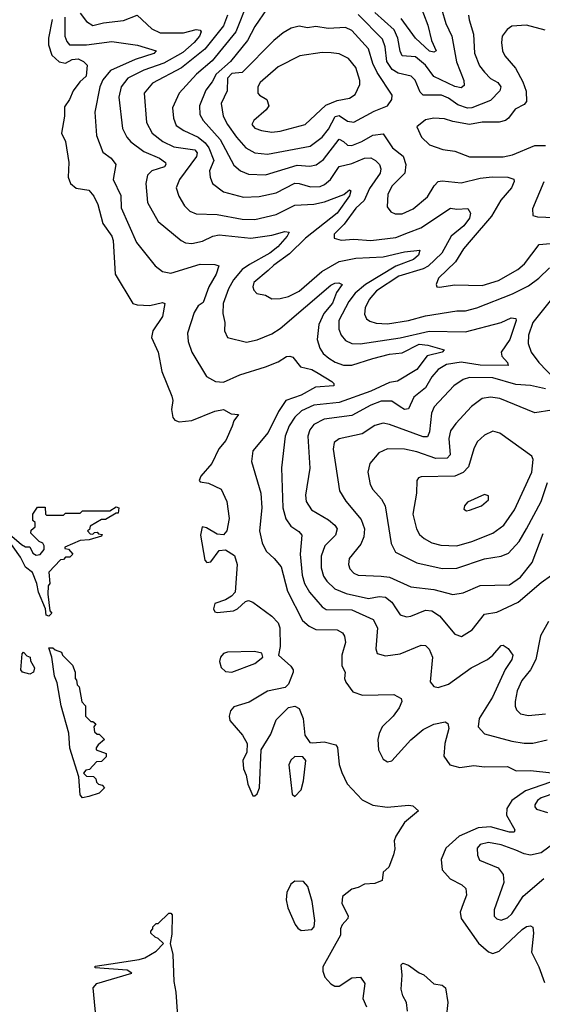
# Model space of a CAD drawing. Extents: x 1933546 to 2138868, y 524910 to 667279.
# Tile 265 of 466: x 2013587 to 2016071, y 632837 to 637513. Entities that reach past the tile are written whole.
import ezdxf

# ---------------------------------------------------------------- set-up
doc = ezdxf.new("R2010")
doc.units = 0

msp = doc.modelspace()

# ---------------------------------------------------------------- linework, layer by layer
at = {"layer": '0CON10XD'}
for points in [[(2014669.4, 637595), (2014614, 637456), (2014501.3, 637318.6), (2014427.1, 637255), (2014345.4, 637165), (2014313.8, 637095), (2014317.7, 637045), (2014330.4, 637010.4), (2014366.8, 636986.8), (2014435, 636955.9), (2014468.9, 636928.9), (2014486.2, 636905), (2014508.8, 636845), (2014488.9, 636795), (2014491.5, 636765), (2014503.5, 636735), (2014555, 636695.4), (2014651.2, 636671.2), (2014725, 636674.2), (2014805, 636691.2), (2014895, 636736.2), (2014915, 636735.7), (2014969, 636719), (2015015, 636721.3), (2015035, 636730), (2015064.2, 636755), (2015105, 636815.4), (2015165, 636831.1), (2015225, 636855.7), (2015255, 636857.2), (2015278.5, 636845), (2015297.1, 636825), (2015303.9, 636805), (2015299.5, 636785), (2015248.8, 636711.2), (2015223.4, 636655), (2015185, 636618), (2015128.3, 636541.7), (2015081.4, 636495), (2015081.2, 636475), (2015115, 636465.6), (2015175, 636471.1), (2015255.6, 636464.4), (2015375, 636479), (2015435, 636502.2), (2015493.2, 636525), (2015635, 636618.8), (2015665, 636613.8), (2015717.1, 636617.1), (2015730, 636595), (2015725, 636571.4), (2015698.2, 636535), (2015636.7, 636485), (2015593.8, 636405), (2015527.8, 636342.2), (2015505, 636329.5), (2015388.7, 636295), (2015282.9, 636225), (2015247.5, 636185), (2015228.1, 636145), (2015225.3, 636115.3), (2015235, 636093.3), (2015251.3, 636081.3), (2015281.6, 636071.6), (2015335, 636069.5), (2015434, 636085), (2015515, 636106.1), (2015665, 636130.6), (2015705, 636131.4), (2015758.8, 636145), (2015928.8, 636211.2), (2016005, 636248.8), (2016053.9, 636285), (2016105, 636334.6)], [(2014763, 637567), (2014705, 637481.5), (2014670.3, 637415), (2014589.2, 637315), (2014520.3, 637255), (2014501.7, 637218.3), (2014471.2, 637178.8), (2014441.6, 637105), (2014442.9, 637062.9), (2014458.2, 637035), (2014539.5, 636945), (2014605, 636823.1), (2014635.6, 636795.6), (2014675, 636779.4), (2014755, 636776.7), (2014905, 636822.9), (2014965, 636818.1), (2014996.2, 636823.8), (2015030.8, 636849.2), (2015105, 636945.4), (2015125, 636935.3), (2015145, 636917.9), (2015165, 636916.2), (2015212.5, 636935), (2015265, 636965.3), (2015315, 636970.9), (2015358.2, 636905), (2015409.1, 636865), (2015422.2, 636825), (2015417.2, 636785), (2015356.9, 636725), (2015336, 636685), (2015333.1, 636625), (2015350.7, 636600.7), (2015371.1, 636591.1), (2015405, 636591.3), (2015457.5, 636615), (2015525, 636671.5), (2015556.7, 636725), (2015575.3, 636744.7), (2015595, 636747.8), (2015685, 636739.1), (2015775, 636760.2), (2015833, 636767), (2015905.9, 636765.9), (2015935, 636755.8), (2015937.5, 636745), (2015923.4, 636715), (2015873.7, 636656.3), (2015829.8, 636580.2), (2015732.2, 636467.8), (2015696, 636425), (2015657.4, 636362.6), (2015576.9, 636285), (2015566, 636255), (2015570, 636245), (2015582.4, 636242.4), (2015655, 636253.5), (2015785, 636251.4), (2015863.1, 636275), (2015953.8, 636326.2), (2015985.5, 636354.5), (2016055, 636445.2), (2016145, 636453.3)], [(2015591.6, 637565), (2015612.2, 637495), (2015641.2, 637435), (2015663.3, 637313.3), (2015698.2, 637225), (2015699.1, 637200.9), (2015685, 637189.3), (2015655, 637195.6), (2015555, 637243.5), (2015515, 637296.8), (2015467.2, 637337.2), (2015405, 637342.3), (2015394.5, 637364.5), (2015384.4, 637425), (2015366.3, 637465), (2015275, 637548.1)], [(2015485.2, 637595), (2015527.1, 637487.1), (2015543.2, 637415), (2015566.2, 637365), (2015555, 637359.2), (2015535, 637364.4), (2015468.2, 637425), (2015399.3, 637519.3)], [(2013801.9, 637525), (2013802.3, 637435), (2013810.5, 637410.5), (2013824.1, 637394.1), (2013905, 637393.9), (2014025, 637409.5), (2014147.3, 637392.7), (2014235.6, 637365), (2014225, 637353.1), (2014135, 637323.9), (2014018.2, 637271.8), (2013982.1, 637227.9), (2013967.6, 637195), (2013944.7, 637075), (2013952.7, 636962.7), (2013981.8, 636885), (2014021.9, 636855), (2014043.1, 636825), (2014031.8, 636755), (2014067.9, 636677.9), (2014069.9, 636619.9), (2014142.1, 636455), (2014230.6, 636345), (2014265, 636317.3), (2014305, 636309.6), (2014445, 636351.5), (2014515, 636351.4), (2014533.3, 636345), (2014521.2, 636305), (2014486, 636245), (2014459.2, 636170.9), (2014435, 636153.6), (2014416.7, 636123.3), (2014384.5, 636025), (2014387.9, 635985), (2014404.6, 635935), (2014475, 635819.2), (2014516.7, 635795), (2014555, 635792.5), (2014633, 635827), (2014755, 635864.1), (2014815, 635888.2), (2014855, 635913.1), (2014870, 635915), (2014885, 635910), (2014921.9, 635865), (2014975, 635851.3), (2015005, 635835.2), (2015070.5, 635795), (2015080, 635785), (2015080, 635775), (2014992.3, 635767.7), (2014925, 635729.4), (2014851.8, 635705), (2014816.8, 635653.2), (2014767.8, 635552.2), (2014694.6, 635465), (2014687.9, 635415), (2014733.4, 635265), (2014737.6, 635195), (2014726, 635085), (2014739.3, 635029.3), (2014758.9, 634988.9), (2014796.7, 634955), (2014828.8, 634915), (2014859.5, 634799.5), (2014930.5, 634660.5), (2014963, 634633), (2014995, 634617.6), (2015095, 634615.9), (2015121.2, 634601.2), (2015130.4, 634585), (2015134.6, 634555), (2015117.5, 634495), (2015118.4, 634445), (2015132.9, 634415), (2015131.1, 634385), (2015136.4, 634366.4), (2015170.6, 634320.6), (2015215.3, 634305.3), (2015365, 634308.1), (2015400, 634290), (2015402.2, 634275), (2015390.9, 634245), (2015362.1, 634205), (2015309.6, 634155), (2015295, 634123.8), (2015288.9, 634095), (2015291.5, 634045), (2015315, 634001.1), (2015335, 633987.8), (2015355, 633992.5), (2015446.3, 634093.6), (2015505, 634142.2), (2015555, 634168.1), (2015608.3, 634178.3), (2015621.1, 634171.1), (2015626.3, 634146.3), (2015607.5, 634075), (2015602.5, 634015), (2015631.2, 633975), (2015677.9, 633962.1), (2015745, 633970.5), (2015795, 633964.6), (2015905, 633966.4), (2015945.5, 633945.5), (2016015, 633947.3), (2016115, 633935.8)], [(2013874.8, 637544.8), (2013904.3, 637504.3), (2013935, 637485.9), (2013985, 637498.4), (2014080.2, 637509.8), (2014145, 637535.3), (2014215, 637469.3), (2014255, 637451.7), (2014365, 637450.4), (2014426.2, 637466.2), (2014444, 637464), (2014449.3, 637455), (2014441.1, 637435), (2014416.6, 637405), (2014362.5, 637357.5), (2014272.6, 637307.4), (2014176.3, 637273.7), (2014100.7, 637235), (2014068.7, 637195), (2014058.9, 637145), (2014076.2, 636996.2), (2014096.1, 636956.1), (2014115, 636933.8), (2014177.4, 636887.4), (2014250.9, 636855), (2014279.1, 636835), (2014281.8, 636825), (2014275.5, 636815), (2014215, 636795.7), (2014194, 636775), (2014186.5, 636735), (2014194, 636645), (2014245.3, 636555.3), (2014354.4, 636464.4), (2014375, 636453.9), (2014405, 636450), (2014455, 636461.8), (2014505.2, 636484.8), (2014535, 636491.6), (2014685, 636476.5), (2014785, 636489.4), (2014846.9, 636506.9), (2014868, 636505), (2014858.8, 636485), (2014813.4, 636435), (2014775, 636404.8), (2014679.7, 636350.3), (2014645, 636326.8), (2014602.4, 636277.6), (2014579.5, 636235), (2014554.7, 636165), (2014552.7, 636117.3), (2014561.1, 636075), (2014560.5, 636035), (2014575, 636003.3), (2014665, 635981.5), (2014715, 635993.1), (2014785, 636022.1), (2014825, 636047.3), (2015065, 636253.3), (2015085, 636262.8), (2015103.6, 636263.6), (2015120, 636255), (2015091.7, 636218.3), (2015072.9, 636167.1), (2015031.7, 636118.3), (2015008.8, 636065), (2015001.3, 635995), (2015012.6, 635952.6), (2015028.4, 635928.4), (2015055.6, 635905.6), (2015086.4, 635886.4), (2015125, 635872.6), (2015165, 635873.2), (2015265, 635904.8), (2015345, 635924.3), (2015405, 635931), (2015485, 635971.6), (2015527, 635967), (2015603.8, 635945), (2015594, 635935), (2015523, 635917), (2015475, 635852.4), (2015383, 635797), (2015345, 635789.8), (2015255, 635748.4), (2015105, 635695.8), (2014985, 635683), (2014926.2, 635655), (2014893.9, 635626.1), (2014866.8, 635585), (2014848.9, 635535), (2014831.1, 635385), (2014838.1, 635195), (2014852, 635142), (2014875, 635107.3), (2014913.3, 635083.2), (2014928.2, 635065), (2014920, 634975), (2014930, 634875), (2014940, 634835), (2014964.1, 634795), (2015024.8, 634724.8), (2015042.7, 634712.7), (2015165, 634710), (2015266.5, 634665), (2015286.8, 634625), (2015280, 634525), (2015285, 634503.8), (2015325, 634492.2), (2015395, 634500.9), (2015495, 634542.9), (2015515, 634540.8), (2015533.6, 634523.6), (2015547.9, 634485), (2015538.1, 634368.1), (2015555, 634346.7), (2015575, 634340.9), (2015625, 634357.5), (2015732.7, 634435), (2015810.6, 634475), (2015835.7, 634495), (2015875, 634541.2), (2015885, 634542), (2015907.5, 634527.5), (2015930, 634495), (2015925.6, 634475), (2015893.3, 634426.7), (2015833.6, 634295), (2015770.7, 634195), (2015765.5, 634155), (2015795, 634121.5), (2015925, 634086.4), (2015985, 634076.5), (2016025, 634077.7), (2016093.1, 634093.1)], [(2014575.3, 637535.3), (2014554.8, 637485), (2014467.2, 637372.8), (2014355.8, 637284.2), (2014218.7, 637211.3), (2014178, 637165), (2014189.3, 637025), (2014216, 636975), (2014266.8, 636935), (2014319.2, 636909.2), (2014420, 636895), (2014430.9, 636880.9), (2014426.5, 636863.5), (2014346, 636755), (2014331.1, 636715), (2014343.1, 636675), (2014369.9, 636629.9), (2014395, 636604.5), (2014425, 636591.5), (2014525, 636588.2), (2014644.7, 636565.3), (2014705, 636564.3), (2014805, 636588.9), (2014895, 636631.9), (2014985, 636636.5), (2015035, 636648.7), (2015126.6, 636683.4), (2015155, 636705.4), (2015160.5, 636700.5), (2015155, 636676.9), (2015095, 636594.1), (2014945.7, 636475), (2014869.2, 636400.8), (2014795, 636348.1), (2014768, 636322), (2014700.4, 636265), (2014695.5, 636245), (2014698.9, 636228.9), (2014713.3, 636213.3), (2014755.4, 636205.4), (2014785, 636187.8), (2014825, 636188.9), (2014865, 636199.2), (2014915, 636224.3), (2015022, 636318), (2015105, 636364.3), (2015185, 636380.4), (2015315, 636387.2), (2015415, 636411), (2015488.6, 636418.6), (2015481.8, 636395), (2015458.8, 636375), (2015375, 636343.5), (2015229.6, 636255), (2015181.9, 636215), (2015150.5, 636175), (2015102.9, 636085), (2015102.9, 636042.9), (2015113.9, 636015), (2015135, 635990.4), (2015165, 635976), (2015205, 635973.2), (2015395, 636002.4), (2015533.5, 636033.5), (2015705, 636031.2), (2015875, 636074.6), (2015923, 636097), (2015944.4, 636094.4), (2015946.2, 636085), (2015916.9, 635995), (2015874.6, 635935), (2015878.2, 635915), (2015905.5, 635885), (2015908.5, 635871.5), (2015775, 635872.8), (2015685, 635886.1), (2015614.5, 635875), (2015575, 635852.4), (2015545, 635817.5), (2015514.7, 635765), (2015459.4, 635720.6), (2015435, 635664.4), (2015415, 635661.8), (2015395, 635674.7), (2015355, 635701.8), (2015305, 635701.3), (2015255, 635682.8), (2015165, 635633.8), (2015034.5, 635615.5), (2014985, 635591.1), (2014965.9, 635565), (2014956.8, 635535), (2014965.9, 635384.1), (2014944.7, 635255), (2014948.5, 635225), (2014973.6, 635185), (2015055, 635137.7), (2015085, 635112.5), (2015095.4, 635095), (2015087.9, 635065), (2015037.3, 635015), (2015019.7, 634965), (2015019.3, 634909.3), (2015030.8, 634870.8), (2015046.1, 634846.1), (2015085, 634809.7), (2015138.1, 634788.1), (2015245, 634764.3), (2015295, 634774.3), (2015325, 634771.1), (2015355, 634747.5), (2015375.4, 634715), (2015395, 634686.9), (2015425, 634677.3), (2015445, 634679.6), (2015515, 634708.1), (2015545, 634705.9), (2015582, 634682), (2015655, 634595.6), (2015686.6, 634583.4), (2015736.9, 634615), (2015795, 634689.1), (2015855, 634698.9), (2015955, 634746.2), (2016065, 634840.6), (2016114.6, 634875.4)], [(2015720.4, 637535), (2015723.1, 637513.1), (2015744.2, 637445), (2015748.8, 637355), (2015772.6, 637295), (2015795, 637264), (2015825, 637234.7), (2015859.6, 637215), (2015874, 637194), (2015869.4, 637175), (2015825, 637129.7), (2015735, 637095.2), (2015715, 637092.9), (2015669.1, 637109.1), (2015625, 637140), (2015591.4, 637155), (2015505, 637155.7), (2015489.6, 637169.6), (2015465.6, 637225.6), (2015447.5, 637245), (2015385, 637259.1), (2015356.5, 637276.5), (2015331, 637315), (2015323, 637385), (2015310.6, 637420.6), (2015195, 637537.4)], [(2013740.9, 637515), (2013724.2, 637425.8), (2013723.8, 637393.8), (2013740.5, 637345), (2013775, 637313.7), (2013805, 637307.6), (2013836.5, 637325), (2013865, 637327.4), (2013890, 637315), (2013907.3, 637297.3), (2013903.5, 637245), (2013872.1, 637217.9), (2013840.8, 637175), (2013824.3, 637135), (2013800, 637100), (2013800, 637055), (2013785.6, 636975), (2013804.6, 636935), (2013820.6, 636835), (2013816.9, 636765), (2013828.5, 636735), (2013855, 636713.6), (2013915, 636703.5), (2013939.6, 636675), (2013957.9, 636635), (2013981.8, 636545), (2014024.6, 636485), (2014031.3, 636465), (2014040, 636305), (2014125, 636165.8), (2014145, 636158.5), (2014205, 636156), (2014265, 636170.5), (2014276.9, 636165), (2014265.7, 636104.3), (2014219.4, 636035), (2014214, 636004), (2014245.3, 635935), (2014262, 635842), (2014310.7, 635725), (2014314.6, 635705), (2014307.9, 635662.1), (2014314.3, 635624.3), (2014325, 635612.1), (2014345, 635604), (2014405, 635610.4), (2014515, 635653.3), (2014555, 635662), (2014591.7, 635641.7), (2014627.5, 635637.5), (2014605, 635608), (2014596.8, 635583.2), (2014566.1, 635515), (2014533.8, 635475), (2014500, 635405), (2014447.1, 635345), (2014440, 635325), (2014445, 635318.8), (2014485, 635311.8), (2014545, 635283.3), (2014572, 635225), (2014581.8, 635145), (2014570.9, 635085), (2014555, 635066.7), (2014525, 635070), (2014475, 635100.6), (2014453.8, 635105), (2014445.6, 635064.4), (2014467, 634947), (2014475.9, 634935.9), (2014495, 634938), (2014535, 634992), (2014565, 634995.7), (2014608.3, 634968.3), (2014620, 634925), (2014611.2, 634795), (2014594.3, 634775.7), (2014565, 634757.5), (2014515, 634741.2), (2014508, 634715), (2014515, 634701.2), (2014525, 634698), (2014602.5, 634705), (2014622, 634715), (2014659.5, 634750.5), (2014675, 634754), (2014695, 634746.2), (2014785, 634680.8), (2014815, 634649.2), (2014823.5, 634625), (2014824.2, 634535.8), (2014817.5, 634495), (2014875, 634442.5), (2014885.9, 634425.9), (2014885.9, 634414.1), (2014865, 634357.5), (2014848.6, 634341.4), (2014765, 634323.5), (2014677.4, 634272.6), (2014605, 634249.6), (2014589.1, 634230.9), (2014583.1, 634205), (2014586.2, 634185), (2014645.8, 634115), (2014668, 634075), (2014666.2, 634035), (2014646.7, 633995), (2014651.2, 633955), (2014664, 633925), (2014671.7, 633881.7), (2014695, 633826.7), (2014705, 633826.7), (2014715, 633836.7), (2014726.7, 633865), (2014734.4, 634045.6), (2014780.3, 634119.7), (2014805, 634187.5), (2014865, 634246.7), (2014895, 634252.5), (2014915, 634242.5), (2014933.8, 634195), (2014942.5, 634115), (2014965, 634080), (2014980.7, 634079.3), (2015033.6, 634083.6), (2015089.5, 634069.5), (2015096.9, 634056.9), (2015105.6, 633975.6), (2015117.3, 633937.3), (2015143.7, 633883.7), (2015215, 633808.8), (2015265, 633782.5), (2015333, 633773), (2015437, 633783), (2015455, 633778.8), (2015482.5, 633755), (2015415, 633700), (2015373.8, 633635), (2015366.1, 633613.9), (2015370, 633575), (2015363.9, 633546.1), (2015341.2, 633488.8), (2015313.8, 633465), (2015310, 633425), (2015275, 633410), (2015225, 633408), (2015195, 633391.4), (2015165, 633384.2), (2015120.5, 633349.5), (2015118.6, 633315), (2015147.7, 633257.7), (2015146.7, 633245), (2015120, 633215), (2015112, 633195), (2015112, 633165), (2015028, 633015), (2015027.1, 632995), (2015036.7, 632965), (2015064.8, 632934.8), (2015085, 632923.3), (2015105, 632923.3), (2015165, 632962.5), (2015206.4, 632966.4), (2015226.9, 632935), (2015217.1, 632865), (2015235.7, 632825)], [(2014765, 636874.8), (2014967.5, 636912.5), (2015024.8, 636955.2), (2015055, 636994.1), (2015086.9, 637053.1), (2015105, 637057.6), (2015145, 637031.1), (2015175, 637027.1), (2015271.1, 637078.9), (2015334.2, 637105), (2015355.6, 637134.4), (2015356.5, 637155), (2015285, 637262.3), (2015264.8, 637305), (2015244.2, 637375), (2015165, 637461.6), (2015135, 637476.8), (2015052.3, 637472.3), (2014995, 637480.9), (2014955, 637475.5), (2014915, 637481.9), (2014877.2, 637472.8), (2014838.3, 637451.7), (2014795, 637414.6), (2014645, 637262.4), (2014595, 637258.1), (2014574.6, 637235), (2014573.7, 637176.3), (2014544.8, 637115), (2014554.3, 637055), (2014574.8, 637015), (2014617.6, 636955), (2014662.1, 636905), (2014705, 636881.8), (2014765, 636874.8)], [(2016083.7, 637463.7), (2015995, 637487.7), (2015925, 637481.9), (2015903.1, 637466.9), (2015880.5, 637435), (2015876.2, 637405), (2015880.7, 637365), (2015892.3, 637342.3), (2015943.7, 637283.7), (2015978.2, 637218.2), (2015993.2, 637173.2), (2015995.6, 637124.4), (2015985, 637111.1), (2015941, 637089), (2015910.5, 637045), (2015895.8, 637034.2), (2015865, 637027.2), (2015785, 637027.5), (2015725, 637015.8), (2015645, 637029.6), (2015605, 637042.9), (2015555, 637045.5), (2015515, 637037.1), (2015473.8, 637005), (2015495.7, 636955), (2015535, 636918.9), (2015597.2, 636897.2), (2015655, 636889.4), (2015725, 636862.2), (2015885, 636862.3), (2015928.3, 636871.7), (2016035, 636915.3), (2016085, 636915.3)], [(2014785, 636979.2), (2014825, 636983.3), (2014943.7, 637016.3), (2015042.4, 637107.6), (2015095, 637130), (2015155, 637141.3), (2015181.4, 637158.6), (2015202.7, 637205), (2015204.1, 637225), (2015185, 637285.6), (2015149.6, 637329.6), (2015105, 637351.2), (2015066.8, 637356.8), (2015025, 637356.9), (2014917.5, 637342.5), (2014815, 637288.9), (2014730.4, 637215), (2014719.4, 637195), (2014719.4, 637165), (2014726.2, 637155), (2014760.8, 637135), (2014770.6, 637105), (2014757.6, 637085), (2014699.2, 637035), (2014690.4, 637015), (2014705, 636998), (2014736.5, 636986.5), (2014785, 636979.2)], [(2016077.2, 636742.8), (2016024, 636615), (2016025, 636583.8), (2016047.3, 636577.3), (2016165, 636572.1)], [(2016146.3, 636225), (2016026.2, 636075), (2016004.3, 636015), (2016002.9, 635975), (2016017.3, 635935), (2016054.6, 635885), (2016132.3, 635805)], [(2016085, 635759.7), (2016015, 635776.1), (2015945, 635780.3), (2015835, 635811.9), (2015725, 635813.2), (2015694.3, 635805), (2015650, 635775), (2015556.1, 635675), (2015544.1, 635645), (2015534.8, 635555.2), (2015525, 635532.7), (2015505, 635531.4), (2015345, 635590.5), (2015315, 635596.5), (2015275, 635585.4), (2015214.2, 635545.8), (2015105, 635522.1), (2015081.8, 635505), (2015076.9, 635473.1), (2015107.5, 635275), (2015137.2, 635227.3), (2015209.8, 635139.8), (2015225.7, 635095.7), (2015222.2, 635057.8), (2015208.4, 635021.6), (2015152.7, 634955), (2015149.5, 634925), (2015155.6, 634905), (2015174.4, 634885), (2015195, 634875.4), (2015305, 634869.7), (2015345, 634865.8), (2015445, 634819.1), (2015555, 634807.4), (2015645, 634782.9), (2015695, 634790.8), (2015775, 634825.4), (2015915, 634829.3), (2015967.5, 634865), (2016022.2, 634935), (2016075, 635072.9)], [(2016115, 635658.2), (2016035, 635646.2), (2015868, 635715), (2015825, 635721.1), (2015785, 635714), (2015734.4, 635675.6), (2015658.8, 635595), (2015635, 635560.6), (2015625.9, 635525), (2015633.2, 635446.8), (2015618.6, 635431.4), (2015565, 635429.6), (2015475, 635461.5), (2015415, 635473.3), (2015335, 635475.3), (2015293.2, 635456.8), (2015250.5, 635405), (2015242.1, 635365), (2015252.1, 635305), (2015265, 635281.9), (2015306.8, 635236.8), (2015323.2, 635205), (2015352.1, 635025), (2015373.5, 634985), (2015475, 634934.2), (2015595, 634906.9), (2015665, 634908.6), (2015795, 634953.1), (2015875, 634964.7), (2015910.3, 634979.8), (2015960.7, 635035), (2015994.8, 635095.2), (2016065, 635225.5), (2016094.4, 635315)], [(2015665, 635014.2), (2015735, 635034.3), (2015835, 635073.9), (2015887.9, 635112.1), (2015938.8, 635185), (2016020.9, 635365), (2016026.5, 635425), (2016020, 635440), (2015868.8, 635548.8), (2015835, 635559.5), (2015795, 635540), (2015761.5, 635508.5), (2015745.4, 635475), (2015720.1, 635389.9), (2015695, 635362.4), (2015655, 635344.7), (2015495, 635341.9), (2015482.7, 635337.3), (2015474.5, 635325.5), (2015472.3, 635265), (2015454.6, 635165), (2015473.3, 635095), (2015487.6, 635067.6), (2015509.2, 635049.2), (2015545, 635029.1), (2015588.1, 635018.1), (2015665, 635014.2)], [(2015710.7, 635180.7), (2015725, 635183.3), (2015781.2, 635205), (2015815, 635233.3), (2015815, 635252.5), (2015795, 635257.5), (2015715, 635222), (2015701.2, 635205), (2015698.3, 635188.3), (2015710.7, 635180.7)], [(2013550, 635060), (2013595, 635020), (2013615, 635010), (2013635, 635010), (2013650, 634980), (2013665, 634970), (2013685, 634972.5), (2013703.6, 634996.4), (2013703.3, 635015), (2013696.4, 635026.4), (2013680, 635035), (2013640, 635075), (2013641.7, 635088.3), (2013660, 635105), (2013660, 635125), (2013650, 635135), (2013650, 635165), (2013671.7, 635198.3), (2013708.3, 635198.3), (2013710, 635165), (2013715, 635160), (2013795, 635160), (2013805, 635170), (2013875, 635170), (2013885, 635180), (2014015, 635180), (2014045, 635200), (2014057.5, 635195), (2014055, 635170), (2014045, 635170), (2013995, 635140), (2013975, 635140), (2013921.7, 635108.3), (2013918.3, 635091.7), (2013910, 635085), (2013921.7, 635071.7), (2013935, 635070), (2013941.7, 635078.3), (2013955, 635080), (2013961.7, 635071.7), (2013978.3, 635068.3), (2013975, 635060), (2013916.4, 635043.6), (2013875, 635040), (2013801.7, 635008.3), (2013801.7, 635001.7), (2013818.3, 634998.3), (2013840, 634975), (2013825, 634960), (2013805, 634960), (2013795, 634950), (2013781.7, 634948.3), (2013725, 634890), (2013730, 634835), (2013722.5, 634825), (2013720, 634785), (2013730, 634705), (2013740, 634695), (2013725, 634680)], [(2013725, 634680), (2013712.5, 634685), (2013710, 634715), (2013676.7, 634795), (2013668.8, 634835), (2013648.3, 634888.3), (2013615, 634912.5), (2013591.2, 634961.2), (2013528.3, 635048.3)], [(2016100, 634655), (2016062.5, 634587.5), (2016040.3, 634475), (2016015.1, 634424.9), (2015973.4, 634375), (2015951.6, 634325), (2015941.1, 634275), (2015942.2, 634252.2), (2015948.1, 634235), (2015966.4, 634216.4), (2016005, 634208.2), (2016085, 634216.2)], [(2013885, 633817.5), (2013875, 633832.5), (2013867.5, 633917.5), (2013825.9, 634054.1), (2013820, 634125), (2013784.2, 634255), (2013764.3, 634364.3), (2013752, 634395), (2013740, 634485), (2013725, 634530), (2013745, 634530), (2013755, 634520), (2013785, 634510), (2013790, 634495), (2013838.3, 634448.3), (2013850, 634415), (2013850, 634385), (2013857, 634377), (2013860, 634355), (2013870, 634345), (2013883, 634273), (2013900, 634255), (2013900, 634205), (2013925, 634180), (2013935, 634180), (2013948.3, 634168.3), (2013940, 634155), (2013941.7, 634131.7), (2013955, 634120), (2013965, 634120), (2013990, 634095), (2013960.7, 634069.3), (2013950, 634055), (2013950, 634045), (2013998.3, 634028.3), (2013998.3, 634011.7), (2013975, 633990), (2013951.7, 633988.3), (2013918.3, 633951.7), (2013901.7, 633948.3), (2013890, 633935), (2013905, 633920), (2013938.3, 633918.3), (2013948.3, 633908.3), (2013951.7, 633891.7), (2013961.7, 633881.7), (2013978.3, 633878.3), (2013990, 633865), (2013965, 633840), (2013915, 633823.3), (2013885, 633817.5)], [(2013635, 634404.6), (2013600, 634415), (2013592.9, 634425), (2013598.3, 634501.7), (2013605, 634510), (2013621.7, 634491.7), (2013636.7, 634485), (2013638.3, 634468.3), (2013658, 634435), (2013652, 634415), (2013635, 634404.6)], [(2014595, 634414.6), (2014705, 634456), (2014742.5, 634485), (2014737.5, 634505), (2014702.5, 634512.5), (2014575, 634509.3), (2014555, 634503.1), (2014541.5, 634485), (2014536.7, 634465), (2014545, 634436.2), (2014565, 634416.9), (2014595, 634414.6)], [(2014895, 633823.8), (2014924, 633855), (2014935, 633897.5), (2014946, 633995), (2014933, 634013), (2014895, 634013.3), (2014875, 633996.7), (2014865.7, 633975), (2014882, 633835), (2014895, 633823.8)], [(2016146, 633905), (2015989.9, 633850.1), (2015925.8, 633804.2), (2015902.4, 633767.6), (2015900, 633735), (2015940, 633665), (2015936.2, 633655), (2015915, 633654.2), (2015825, 633679), (2015765, 633675.2), (2015675, 633634.8), (2015611.4, 633578.6), (2015590.3, 633525), (2015595.3, 633475.3), (2015632.4, 633432.4), (2015688, 633405), (2015706.4, 633386.4), (2015710.5, 633355), (2015694, 633314), (2015680, 633275), (2015684.5, 633245), (2015766.9, 633126.9), (2015815, 633086.2), (2015835, 633078.2), (2015865, 633089.2), (2015975, 633192.2), (2015995, 633205.6), (2016015, 633210), (2016025, 633202.5), (2016028.2, 633175), (2016018.4, 633085), (2016053.9, 633015), (2016080.6, 632940.6)], [(2016135, 633840.5), (2016065, 633817.4), (2016048, 633805), (2016035.4, 633785), (2016034.7, 633774.7), (2016043.1, 633763.1), (2016095, 633748.6)], [(2016168.4, 633631.6), (2016065, 633556.8), (2016014.5, 633545.5), (2015985, 633550.8), (2015945, 633568.3), (2015875, 633593.7), (2015815.2, 633604.8), (2015775, 633595.9), (2015761.2, 633578.8), (2015763.3, 633545), (2015772.2, 633522.2), (2015860, 633485), (2015884.1, 633454.1), (2015887.1, 633415), (2015841.1, 633285), (2015842.5, 633255), (2015855, 633243.5), (2015875, 633237.1), (2015905, 633246.8), (2015925, 633266.4), (2015979.8, 633350.2), (2016078.2, 633435)], [(2014925, 633188.1), (2014975, 633192.5), (2014986.9, 633205), (2014990, 633235), (2014977.1, 633325), (2014956.7, 633396.8), (2014935, 633420.8), (2014895, 633422.5), (2014875, 633407.9), (2014857.1, 633367.1), (2014853.8, 633333.8), (2014861.8, 633295), (2014896, 633216), (2014908.9, 633198.9), (2014925, 633188.1)], [(2013953.4, 632733.4), (2013936, 632915), (2013954.2, 632935.8), (2014120, 632985), (2014098.3, 632998.3), (2013945, 633010), (2013945, 633017.5), (2014020.7, 633029.3), (2014155, 633050), (2014181.7, 633058.3), (2014235, 633090), (2014270, 633125), (2014245, 633150), (2014230, 633155), (2014210, 633175), (2014210, 633185), (2014220, 633195), (2014220, 633205), (2014235, 633220), (2014245, 633220), (2014295, 633270), (2014305, 633270), (2014311.7, 633261.7), (2014309.7, 633170.3), (2014302.5, 633125), (2014314.1, 633074.1), (2014320, 632945), (2014329.5, 632895), (2014339.4, 632735)], [(2015430, 632805), (2015425.6, 632845), (2015407, 632877), (2015399.5, 632909.5), (2015404.2, 632975), (2015400, 633025), (2015408.3, 633031.7), (2015435, 633023.3), (2015485, 632986.2), (2015507.3, 632977.3), (2015555, 632934), (2015595, 632927.5), (2015611.2, 632915), (2015622, 632845), (2015613.2, 632773.2)]]:
    msp.add_lwpolyline(points, dxfattribs=at)

doc.saveas('drawing.dxf')
